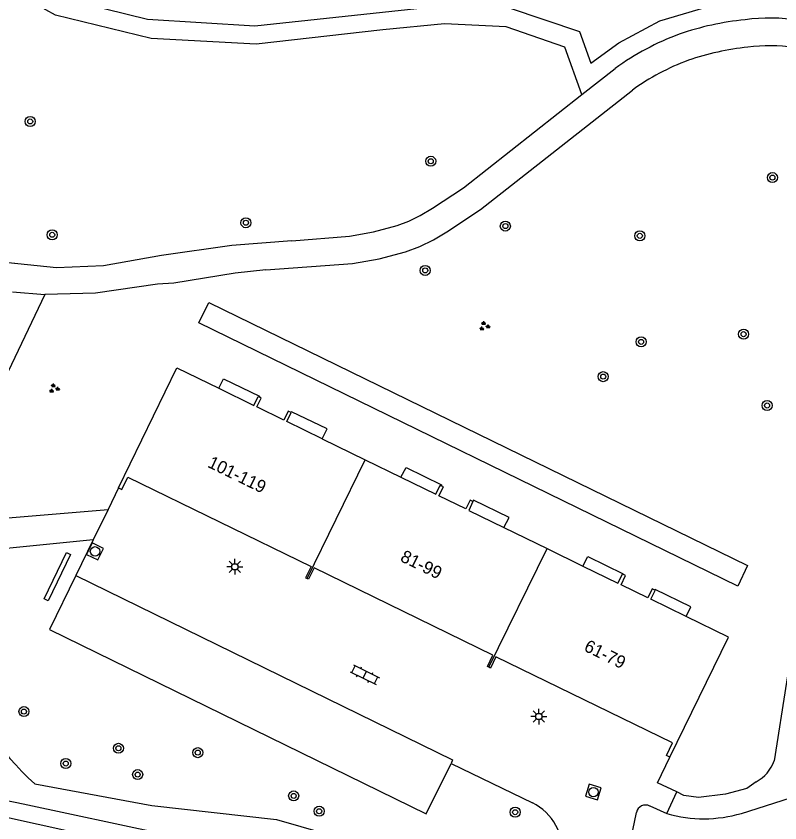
# Model space of a CAD drawing. Extents: x 130998 to 133001, y 398999 to 403002.
# Drawn here: x 131096.8 to 131157.5, y 399061.6 to 399125.8 of the extents above; entities that cross this region are included whole.
import ezdxf

# ---------------------------------------------------------------- set-up
doc = ezdxf.new("R2010")
doc.units = 0
for name, color, linetype in [('gg-anno-huisnummerreeks BGT', 7, 'Continuous'), ('gg-bbg-hoofdgebouw', 7, 'Continuous'), ('gg-bbg-onder overbouw', 7, 'Continuous'), ('gg-bbg-pand overbouw', 7, 'Continuous'), ('gg-bbg-tussenscheiding', 7, 'Continuous'), ('gg-knt-verharding', 7, 'Continuous'), ('gg-knt-verharding nz', 7, 'Continuous'), ('gg-kntw-greppel-droge sloot', 7, 'Continuous'), ('gt-grn-groengrens', 7, 'Continuous'), ('gt-grn-weggrens', 7, 'Continuous'), ('gt-symb-boom', 7, 'Continuous'), ('gt-symb-groenvak', 7, 'Continuous'), ('gt-symb-klinker verharding', 7, 'Continuous'), ('gt-symb-lichtmast', 7, 'Continuous'), ('gt-symb-rioolschacht', 7, 'Continuous')]:
    doc.layers.add(name, color=color, linetype=linetype)

# ---------------------------------------------------------------- blocks, each defined once
blk = doc.blocks.new('gt0-BOOM')
at = {"layer": 'gt-symb-boom'}
for radius in [0.4, 0.2]:
    blk.add_circle((0, 0), radius, dxfattribs=at)
blk = doc.blocks.new('gt0-RS')
at = {"layer": 'gt-symb-rioolschacht'}
blk.add_lwpolyline([(-0.5, -0.5), (0.5, -0.5), (0.5, 0.5), (-0.5, 0.5)], close=True, dxfattribs=at)
blk.add_circle((0, 0), 0.375, dxfattribs=at)
blk = doc.blocks.new('gt0-LMAST')
at = {"layer": 'gt-symb-lichtmast'}
for p, q in [((-0.182, 0.173), (-0.447, 0.438)), ((-0.005, 0.246), (-0.005, 0.621)), ((0.172, 0.173), (0.437, 0.438)), ((-0.255, -0.004), (-0.63, -0.004)), ((-0.182, -0.181), (-0.447, -0.446)), ((-0.005, -0.254), (-0.005, -0.629)), ((0.437, -0.446), (0.172, -0.181)), ((0.245, -0.004), (0.62, -0.004))]:
    blk.add_line(p, q, dxfattribs=at)
blk.add_circle((-0.005, -0.004), 0.25, dxfattribs=at)
blk = doc.blocks.new('gt0-GRVAK')
at = {"layer": 'gt-symb-groenvak'}
for p, q in [((-0.11, 0.189), (-0.228, 0.24)), ((-0.182, 0.153), (0.088, 0.153)), ((-0.091, 0.211), (-0.156, 0.322)), ((-0.047, 0.214), (-0.047, 0.393)), ((-0.004, 0.211), (0.061, 0.322)), ((0.015, 0.189), (0.133, 0.24)), ((0.262, -0.052), (0.197, 0.059)), ((0.305, -0.049), (0.305, 0.13)), ((0.349, -0.052), (0.414, 0.059)), ((-0.245, -0.228), (-0.363, -0.177)), ((-0.318, -0.264), (-0.047, -0.264)), ((-0.226, -0.206), (-0.291, -0.095)), ((-0.183, -0.203), (-0.183, -0.024)), ((-0.139, -0.206), (-0.074, -0.095)), ((-0.12, -0.228), (-0.002, -0.177)), ((0.243, -0.074), (0.125, -0.023)), ((0.17, -0.11), (0.441, -0.11)), ((0.368, -0.074), (0.486, -0.023))]:
    blk.add_line(p, q, dxfattribs=at)
blk = doc.blocks.new('gt0-KL1')
at = {"layer": 'gt-symb-klinker verharding'}
for p, q in [((-1.15, 0.3), (1.15, 0.3)), ((-1, -0.3), (-1, 0.3)), ((-0.5, 0.3), (-0.5, 0.45)), ((0, -0.3), (0, 0.3)), ((0.5, 0.3), (0.5, 0.45)), ((1, -0.3), (1, 0.3)), ((-1.15, -0.3), (1.15, -0.3)), ((-0.5, -0.45), (-0.5, -0.3)), ((0.5, -0.45), (0.5, -0.3))]:
    blk.add_line(p, q, dxfattribs=at)

msp = doc.modelspace()

# ---------------------------------------------------------------- linework, layer by layer
at = {"layer": 'gg-bbg-hoofdgebouw'}
for p, q in [((131121.108, 399092.134), (131124.524, 399090.467)), ((131124.524, 399090.467), (131127.379, 399089.073)), ((131135.565, 399085.077), (131139.002, 399083.399)), ((131139.002, 399083.399), (131141.866, 399082.001))]:
    msp.add_line(p, q, dxfattribs=at)
for points in [[(131104.901, 399088.22), (131109.541, 399097.781), (131112.886, 399096.148)], [(131118.633, 399094.218), (131118.41, 399094.335), (131118.062, 399093.621), (131115.917, 399094.668), (131116.261, 399095.373), (131116.088, 399095.464)], [(131104.901, 399088.22), (131105.171, 399088.09), (131105.651, 399089.08), (131120.227, 399081.964), (131119.79, 399081.064), (131119.907, 399081.007)], [(131133.108, 399087.149), (131132.88, 399087.257), (131132.537, 399086.555), (131130.406, 399087.595), (131130.754, 399088.307), (131130.573, 399088.395)], [(131134.383, 399073.94), (131134.266, 399073.996), (131134.703, 399074.896), (131120.46, 399081.85), (131120.023, 399080.951), (131119.907, 399081.007)], [(131147.571, 399080.077), (131147.372, 399080.176), (131147.032, 399079.479), (131144.901, 399080.519), (131145.255, 399081.244), (131145.042, 399081.348)], [(131148.771, 399066.8), (131153.441, 399076.35), (131150.068, 399077.997)], [(131148.771, 399066.8), (131148.511, 399066.93), (131148.991, 399067.92), (131134.937, 399074.782), (131134.5, 399073.883), (131134.383, 399073.94)]]:
    msp.add_lwpolyline(points, dxfattribs=at)
at = {"layer": 'gg-bbg-onder overbouw'}
for p, q in [((131133.108, 399087.149), (131132.785, 399086.434)), ((131132.785, 399086.434), (131135.565, 399085.077)), ((131141.866, 399082.001), (131144.649, 399080.642))]:
    msp.add_line(p, q, dxfattribs=at)
for points in [[(131112.886, 399096.148), (131115.675, 399094.787), (131116.022, 399095.498), (131116.088, 399095.464)], [(131121.108, 399092.134), (131118.308, 399093.501), (131118.633, 399094.218)], [(131127.379, 399089.073), (131130.154, 399087.718), (131130.502, 399088.43), (131130.573, 399088.395)], [(131144.649, 399080.642), (131145.003, 399081.367), (131145.042, 399081.348)], [(131150.068, 399077.997), (131147.269, 399079.363), (131147.608, 399080.058), (131147.571, 399080.077)]]:
    msp.add_lwpolyline(points, dxfattribs=at)
at = {"layer": 'gg-bbg-pand overbouw'}
for points in [[(131112.886, 399096.148), (131113.254, 399096.912), (131116.12, 399095.525), (131116.088, 399095.464)], [(131121.108, 399092.134), (131121.511, 399092.922), (131118.67, 399094.289), (131118.633, 399094.218)], [(131127.379, 399089.073), (131127.792, 399089.845), (131130.604, 399088.459), (131130.573, 399088.395)], [(131135.565, 399085.077), (131135.981, 399085.854), (131133.149, 399087.236), (131133.108, 399087.149)], [(131141.866, 399082.001), (131142.25, 399082.763), (131145.063, 399081.392), (131145.042, 399081.348)], [(131150.068, 399077.997), (131150.437, 399078.762), (131147.601, 399080.137), (131147.571, 399080.077)]]:
    msp.add_lwpolyline(points, dxfattribs=at)
at = {"layer": 'gg-bbg-tussenscheiding'}
for p, q in [((131119.907, 399081.007), (131124.524, 399090.467)), ((131134.383, 399073.94), (131139.002, 399083.399))]:
    msp.add_line(p, q, dxfattribs=at)
at = {"layer": 'gg-knt-verharding'}
for p, q in [((131141.787, 399119.534), (131144.436, 399121.618)), ((131162.539, 399101.45), (131157.071, 399066.498)), ((131104.901, 399088.22), (131104.067, 399086.51)), ((131104.067, 399086.51), (131102.885, 399084.086)), ((131102.885, 399084.086), (131101.497, 399081.241)), ((131154.483, 399062.315), (131170.952, 399067.558)), ((131131.368, 399066.285), (131137.84, 399063.155)), ((131138.839, 399052.601), (131083.866, 399064.632)), ((131148.539, 399062.297), (131149.323, 399064.019)), ((131147.184, 399062.902), (131148.539, 399062.297))]:
    msp.add_line(p, q, dxfattribs=at)
for points in [[(131116.613, 399105.582), (131123.516, 399106.076), (131125.644, 399106.454), (131127.734, 399107.007), (131128.874, 399107.432), (131129.967, 399107.968), (131131.02, 399108.599), (131133.707, 399110.378), (131145.796, 399119.889)], [(131118.693, 399107.88), (131123.273, 399108.263), (131125.192, 399108.607), (131127.076, 399109.106), (131128.009, 399109.454), (131128.902, 399109.893), (131129.879, 399110.48), (131132.347, 399112.107), (131141.787, 399119.534)], [(131118.693, 399107.88), (131113.914, 399107.527), (131108.331, 399106.712), (131103.704, 399105.906), (131099.955, 399105.733), (131093.269, 399106.423)], [(131116.613, 399105.582), (131114.174, 399105.325), (131109.302, 399104.513), (131108.013, 399104.434), (131103.059, 399103.731), (131099.037, 399103.622)], [(131099.037, 399103.622), (131093.984, 399093.019), (131090.67, 399085.378), (131104.067, 399086.51)], [(131102.885, 399084.086), (131089.628, 399082.77), (131086.411, 399073.87), (131083.866, 399064.632)], [(131101.497, 399081.241), (131099.404, 399076.949), (131129.391, 399062.276), (131131.368, 399066.285)], [(131149.323, 399064.019), (131147.801, 399064.733), (131148.771, 399066.8)], [(131155.653, 399064.828), (131154.917, 399064.303), (131153.21, 399063.856), (131151.066, 399063.581), (131149.888, 399063.734), (131149.323, 399064.019)], [(131143.995, 399051.51), (131144.125, 399052.818), (131146.112, 399062.397)]]:
    msp.add_lwpolyline(points, dxfattribs=at)
for centre, radius, start, end in [((131157.092, 399102.502), 23.106, 95.79111, 109.09939), ((131156.774, 399109.559), 16.058, 81.78865, 97.20012), ((131156.952, 399104.287), 21.378, 110.31026, 125.83704), ((131157.074, 399102.592), 20.814, 95.76853, 109.12996), ((131156.778, 399109.585), 13.833, 82.10555, 97.4604), ((131156.715, 399104.716), 18.693, 110.22315, 125.74019), ((131154.232, 399067.471), 3.001, 298.25745, 341.07326), ((131135.943, 399059.296), 4.3, 353.52761, 63.8263), ((131146.848, 399062.224), 0.756, 63.64845, 166.80012), ((131151.48, 399072.561), 10.677, 254.01073, 286.33628)]:
    msp.add_arc(centre, radius, start, end, dxfattribs=at)
at = {"layer": 'gg-knt-verharding nz'}
msp.add_lwpolyline([(131101.497, 399081.241), (131131.473, 399066.586), (131131.368, 399066.285)], dxfattribs=at)
at = {"layer": 'gg-kntw-greppel-droge sloot'}
for points in [[(131136.352, 399054.431), (131120.873, 399058.181), (131108.48, 399060.667), (131097.325, 399063.037), (131090.628, 399064.429)], [(131098.241, 399064.667), (131107.557, 399062.948), (131117.476, 399061.821), (131125.404, 399059.544), (131136.783, 399057.049)]]:
    msp.add_lwpolyline(points, dxfattribs=at)
msp.add_arc((131117.452, 399085.564), 28.385, 204.47044, 227.40741, dxfattribs=at)
at = {"layer": 'gt-grn-groengrens'}
for points in [[(131141.787, 399119.534), (131140.422, 399123.311), (131135.753, 399124.923), (131130.839, 399125.154), (131125.924, 399124.693), (131115.849, 399123.541), (131107.495, 399124.002), (131099.877, 399125.845), (131094.471, 399128.84), (131089.065, 399129.532), (131080.025, 399133.713), (131077.723, 399134.615), (131074.498, 399136.023), (131071.119, 399137.633), (131067.643, 399138.579), (131064.274, 399138.607), (131060.806, 399138.278), (131056.88, 399137.74), (131054.539, 399136.806), (131052.41, 399134.7), (131050.739, 399132.75), (131048.661, 399130.644), (131046.577, 399129.354), (131044.684, 399128.836)], [(131100.522, 399127.206), (131107.212, 399125.526), (131115.757, 399125.005), (131130.876, 399126.627)], [(131136.002, 399126.424), (131141.592, 399124.541), (131142.49, 399122.022), (131144.72, 399123.644), (131147.993, 399125.41), (131151.758, 399126.511)], [(131111.284, 399101.356), (131112.077, 399102.983), (131154.951, 399082.039), (131154.19, 399080.408), (131111.284, 399101.356)], [(131099.292, 399079.229), (131098.977, 399079.382), (131100.774, 399083.067), (131101.089, 399082.914), (131099.292, 399079.229)]]:
    msp.add_lwpolyline(points, dxfattribs=at)
at = {"layer": 'gt-grn-weggrens'}
msp.add_line((131096.452, 399103.836), (131099.037, 399103.622), dxfattribs=at)

# ---------------------------------------------------------------- block references
at = {"layer": 'gt-symb-boom'}
for p in [(131097.875, 399117.391), (131129.748, 399114.224), (131156.94, 399112.92), (131115.044, 399109.329), (131135.688, 399109.061), (131099.625, 399108.37), (131146.39, 399108.287), (131129.309, 399105.534), (131154.65, 399100.459), (131146.491, 399099.845), (131143.476, 399097.078), (131156.518, 399094.781), (131097.378, 399070.418), (131104.893, 399067.495), (131111.209, 399067.149), (131100.701, 399066.281), (131106.427, 399065.401), (131118.841, 399063.704), (131120.871, 399062.481), (131136.468, 399062.41)]:
    msp.add_blockref('gt0-BOOM', p, dxfattribs=at)
at = {"layer": 'gt-symb-groenvak'}
for p in [(131134.009, 399101.097), (131099.767, 399096.128)]:
    msp.add_blockref('gt0-GRVAK', p, dxfattribs=at)
at = {"layer": 'gt-symb-klinker verharding', "rotation": -26.23193993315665}
msp.add_blockref('gt0-KL1', (131124.498, 399073.354), dxfattribs=at)
at = {"layer": 'gt-symb-lichtmast'}
for p in [(131114.164, 399081.945), (131138.358, 399070.028)]:
    msp.add_blockref('gt0-LMAST', p, dxfattribs=at)
at = {"layer": 'gt-symb-rioolschacht'}
for p, rotation in [((131103.033, 399083.17), -25.521981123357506), ((131142.696, 399064.009), 72.53477577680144)]:
    msp.add_blockref('gt0-RS', p, dxfattribs=dict(at, rotation=rotation))

# ---------------------------------------------------------------- texts
at = {"layer": 'gg-anno-huisnummerreeks BGT'}
for s, p in [('101-119', (131111.925, 399089.912)), ('81-99', (131127.254, 399082.427)), ('61-79', (131141.875, 399075.289))]:
    msp.add_text(s, height=1, rotation=334, dxfattribs=at).set_placement(p)

doc.saveas('drawing.dxf')
